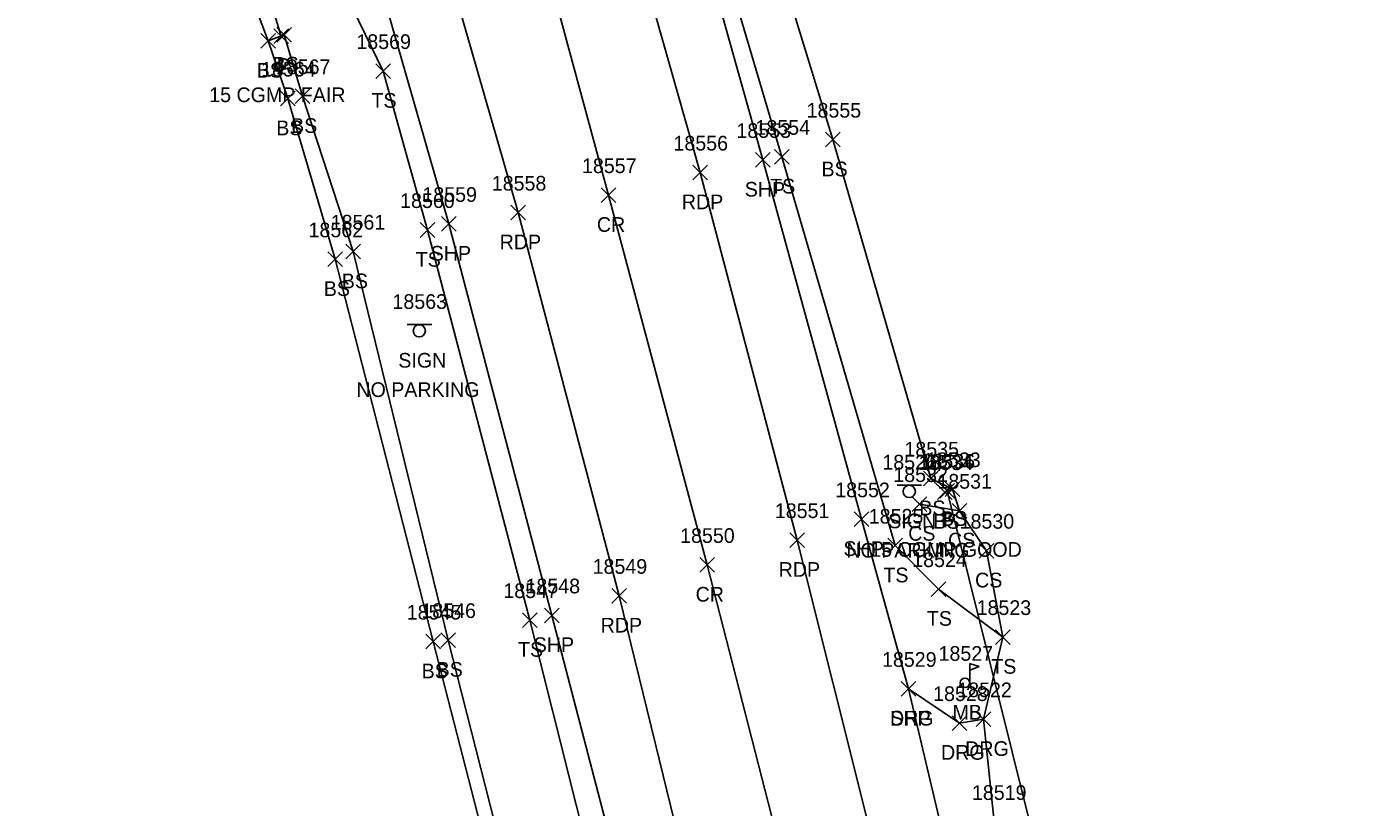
# Model space of a CAD drawing. Extents: x 1439173 to 1457902, y 641926 to 659889.
# Drawn here: x 1445388.9 to 1445570.4, y 659153.2 to 659259.6 of the extents above; entities that cross this region are included whole.
import ezdxf

# ---------------------------------------------------------------- set-up
doc = ezdxf.new("R2010")
doc.units = 0
for name, color, linetype in [('D_A', 7, 'Continuous'), ('D_C', 7, 'Continuous'), ('D_I', 7, 'Continuous'), ('D_TIC', 7, 'Continuous'), ('DCP', 7, 'Continuous'), ('L_A', 7, 'Continuous'), ('L_I', 7, 'Continuous'), ('L_TIC', 7, 'Continuous'), ('LELB', 7, 'Continuous'), ('LMB', 7, 'Continuous'), ('LSOGP', 7, 'Continuous'), ('P_A', 7, 'Continuous'), ('P_I', 7, 'Continuous'), ('P_TIC', 7, 'Continuous'), ('PET', 7, 'Continuous'), ('PRC', 7, 'Continuous'), ('PSP', 7, 'Continuous'), ('R_A', 7, 'Continuous'), ('R_I', 7, 'Continuous'), ('R_TIC', 7, 'Continuous'), ('RDG', 7, 'Continuous'), ('S_A', 7, 'Continuous'), ('S_C', 7, 'Continuous'), ('S_I', 7, 'Continuous'), ('SSGN', 7, 'Continuous')]:
    doc.layers.add(name, color=color, linetype=linetype)

msp = doc.modelspace()

# ---------------------------------------------------------------- linework, layer by layer
at = {"layer": 'D_TIC'}
for points in [[(1445422.55, 659257.32), (1445424.55, 659259.32)], [(1445424.55, 659257.32), (1445422.55, 659259.32)], [(1445513.37, 659195.38), (1445515.37, 659197.38)], [(1445515.37, 659195.38), (1445513.37, 659197.38)]]:
    msp.add_lwpolyline(points, dxfattribs=at)
at = {"layer": 'DCP'}
for points in [[(1445423.55, 659258.32), (1445406.69, 659313.04)], [(1445514.37, 659196.38), (1445529.14, 659137.08)]]:
    msp.add_lwpolyline(points, dxfattribs=at)
at = {"layer": 'L_TIC'}
for points in [[(1445422.95, 659257.48), (1445424.95, 659259.48)], [(1445424.95, 659257.48), (1445422.95, 659259.48)], [(1445420.79, 659256.66), (1445422.79, 659258.66)], [(1445422.79, 659256.66), (1445420.79, 659258.66)], [(1445436.46, 659252.56), (1445438.46, 659254.56)], [(1445438.46, 659252.56), (1445436.46, 659254.56)], [(1445423.45, 659248.81), (1445425.45, 659250.81)], [(1445425.45, 659248.81), (1445423.45, 659250.81)], [(1445425.47, 659249.13), (1445427.47, 659251.13)], [(1445427.47, 659249.13), (1445425.47, 659251.13)], [(1445425.47, 659249.13), (1445427.47, 659251.13)], [(1445427.47, 659249.13), (1445425.47, 659251.13)], [(1445497.78, 659243.21), (1445499.78, 659245.21)], [(1445499.78, 659243.21), (1445497.78, 659245.21)], [(1445490.81, 659240.87), (1445492.81, 659242.87)], [(1445492.81, 659240.87), (1445490.81, 659242.87)], [(1445442.49, 659230.9), (1445444.49, 659232.9)], [(1445444.49, 659230.9), (1445442.49, 659232.9)], [(1445432.38, 659227.96), (1445434.38, 659229.96)], [(1445434.38, 659227.96), (1445432.38, 659229.96)], [(1445429.93, 659226.91), (1445431.93, 659228.91)], [(1445431.93, 659226.91), (1445429.93, 659228.91)], [(1445511.12, 659197.04), (1445513.12, 659199.04)], [(1445513.12, 659197.04), (1445511.12, 659199.04)], [(1445513.03, 659195.2), (1445515.03, 659197.2)], [(1445515.03, 659195.2), (1445513.03, 659197.2)], [(1445514.07, 659195.59), (1445516.07, 659197.59)], [(1445516.07, 659195.59), (1445514.07, 659197.59)], [(1445509.6, 659193.57), (1445511.6, 659195.57)], [(1445511.6, 659193.57), (1445509.6, 659195.57)], [(1445515.04, 659192.66), (1445517.04, 659194.66)], [(1445517.04, 659192.66), (1445515.04, 659194.66)], [(1445506.25, 659187.9), (1445508.25, 659189.9)], [(1445508.25, 659187.9), (1445506.25, 659189.9)], [(1445518.72, 659187.21), (1445520.72, 659189.21)], [(1445520.72, 659187.21), (1445518.72, 659189.21)], [(1445512.18, 659181.98), (1445514.18, 659183.98)], [(1445514.18, 659181.98), (1445512.18, 659183.98)], [(1445456.44, 659177.76), (1445458.44, 659179.76)], [(1445458.44, 659177.76), (1445456.44, 659179.76)], [(1445520.96, 659175.45), (1445522.96, 659177.45)], [(1445522.96, 659175.45), (1445520.96, 659177.45)], [(1445443.27, 659174.83), (1445445.27, 659176.83)], [(1445445.27, 659174.83), (1445443.27, 659176.83)], [(1445445.31, 659175.04), (1445447.31, 659177.04)], [(1445447.31, 659175.04), (1445445.31, 659177.04)]]:
    msp.add_lwpolyline(points, dxfattribs=at)
at = {"layer": 'LELB'}
for points in [[(1445521.96, 659176.45), (1445513.18, 659182.98), (1445507.25, 659188.9), (1445491.81, 659241.87), (1445482.19, 659274.45), (1445466.61, 659330.49), (1445453.12, 659377.5), (1445435.38, 659432.37), (1445423.74, 659467.95), (1445406.93, 659522.8), (1445392.1, 659568.45), (1445393.15, 659577.59), (1445396.9, 659584.59)], [(1445515.07, 659196.59), (1445514.03, 659196.2), (1445512.12, 659198.04), (1445498.78, 659244.21), (1445488.85, 659276.48), (1445474.19, 659332.66), (1445459.51, 659379.03), (1445444.93, 659434.69), (1445433.12, 659470.94), (1445414.98, 659524.93), (1445398.51, 659570.74), (1445400.73, 659576.28), (1445401.61, 659576.68)], [(1445515.01, 658913.3), (1445505.43, 658965.27), (1445495.52, 659015.66), (1445494.71, 659019.18), (1445483.27, 659072.75), (1445470.11, 659128.44), (1445457.44, 659178.76), (1445443.49, 659231.9), (1445437.46, 659253.56), (1445431.68, 659265.46), (1445425.35, 659270.11)], [(1445546.75, 658580.25), (1445555.24, 658585.5), (1445557.05, 658594.74), (1445550.5, 658631.95), (1445543.69, 658681.05), (1445534.78, 658722.8), (1445529.5, 658767.44), (1445519.33, 658815.1), (1445511.95, 658865.76), (1445502.3, 658911.26), (1445493.26, 658963.47), (1445482.28, 659014.01), (1445481.87, 659019.38), (1445465.05, 659071.39), (1445457.15, 659125.87), (1445444.27, 659175.83), (1445430.93, 659227.91), (1445424.45, 659249.81), (1445421.79, 659257.66), (1445423.95, 659258.48), (1445426.47, 659250.13)], [(1445540.24, 658570.06), (1445553.3, 658573.53), (1445560.86, 658579.03), (1445560.38, 658588.83), (1445556.07, 658632.8), (1445546.73, 658681.9), (1445538.76, 658724.16), (1445532.85, 658768.22), (1445523.37, 658815.33), (1445515.94, 658866.25), (1445505.34, 658911.7), (1445496.99, 658963.85), (1445485.27, 659014.07), (1445485.5, 659019.05), (1445472.59, 659070.29), (1445459, 659126.25), (1445446.31, 659176.04), (1445433.38, 659228.96), (1445426.47, 659250.13)], [(1445519.72, 659188.21), (1445516.04, 659193.66), (1445510.6, 659194.57)]]:
    msp.add_lwpolyline(points, dxfattribs=at)
at = {"layer": 'LMB'}
for p, q in [((1445517.42, 659172.82), (1445518.72, 659172.43)), ((1445517.43, 659170.22), (1445517.43, 659172.82)), ((1445517.43, 659171.92), (1445518.71, 659172.42)), ((1445516.77, 659170.21), (1445516.77, 659170.21))]:
    msp.add_line(p, q, dxfattribs=at)
msp.add_circle((1445516.77, 659170.21), 0.656, dxfattribs=at)
at = {"layer": 'LSOGP'}
for points in [[(1445475.15, 658909.05), (1445476.82, 658961.06), (1445466.23, 659010.54), (1445463.83, 659019.39), (1445456.72, 659066.86), (1445457.15, 659125.87), (1445444.27, 659175.83), (1445430.93, 659227.91), (1445424.45, 659249.81), (1445421.79, 659257.66), (1445415.63, 659273.82), (1445407.78, 659299.62), (1445407.21, 659303.51), (1445406.27, 659312.96), (1445394.13, 659360.59), (1445378.96, 659411.89), (1445370.94, 659429.85), (1445362.98, 659443.47), (1445355.06, 659447.06), (1445347.88, 659506.81), (1445331.54, 659560.76), (1445321.46, 659618.93)], [(1445488.86, 659276.48), (1445498.78, 659244.21), (1445512.12, 659198.03), (1445515.07, 659196.59), (1445516.04, 659193.66), (1445519.72, 659188.21), (1445521.96, 659176.44), (1445519.32, 659165.24), (1445520.76, 659151.26), (1445525.75, 659141.33), (1445529.47, 659137.03), (1445532.26, 659128.23), (1445544.73, 659083.26), (1445559.75, 659029.14), (1445566.42, 659006.69), (1445562.99, 659005.62), (1445559.69, 659003.97), (1445557.61, 658995.38), (1445559.07, 658988.24), (1445560.53, 658981.1), (1445561.99, 658973.96), (1445570.41, 658952.9)]]:
    msp.add_lwpolyline(points, dxfattribs=at)
at = {"layer": 'P_TIC'}
for points in [[(1445479.69, 659238.73), (1445481.69, 659240.73)], [(1445481.69, 659238.73), (1445479.69, 659240.73)], [(1445488.22, 659240.45), (1445490.22, 659242.45)], [(1445490.22, 659240.45), (1445488.22, 659242.45)], [(1445467.16, 659235.65), (1445469.16, 659237.65)], [(1445469.16, 659235.65), (1445467.16, 659237.65)], [(1445454.86, 659233.27), (1445456.86, 659235.27)], [(1445456.86, 659233.27), (1445454.86, 659235.27)], [(1445445.41, 659231.73), (1445447.41, 659233.73)], [(1445447.41, 659231.73), (1445445.41, 659233.73)], [(1445501.69, 659191.49), (1445503.69, 659193.49)], [(1445503.69, 659191.49), (1445501.69, 659193.49)], [(1445492.89, 659188.65), (1445494.89, 659190.65)], [(1445494.89, 659188.65), (1445492.89, 659190.65)], [(1445480.62, 659185.27), (1445482.62, 659187.27)], [(1445482.62, 659185.27), (1445480.62, 659187.27)], [(1445468.62, 659181.06), (1445470.62, 659183.06)], [(1445470.62, 659181.06), (1445468.62, 659183.06)], [(1445459.46, 659178.4), (1445461.46, 659180.4)], [(1445461.46, 659178.4), (1445459.46, 659180.4)], [(1445508.07, 659168.39), (1445510.07, 659170.39)], [(1445510.07, 659168.39), (1445508.07, 659170.39)]]:
    msp.add_lwpolyline(points, dxfattribs=at)
at = {"layer": 'PET'}
for points in [[(1445551.74, 658918.41), (1445542.33, 658971.3), (1445532.19, 659023.38), (1445520.09, 659079.52), (1445508.55, 659131.29), (1445493.89, 659189.65), (1445480.69, 659239.73), (1445471.53, 659271.91), (1445455.05, 659329.85), (1445441.58, 659373.94), (1445424.96, 659429.2), (1445413.32, 659464.3), (1445395.69, 659519.82), (1445377.33, 659575.42), (1445360, 659629.99), (1445341.21, 659687.08), (1445323.62, 659741.89), (1445305.26, 659797.64), (1445293.95, 659833.63), (1445279.85, 659876.68)], [(1445526.51, 658914.41), (1445517.19, 658967.01), (1445506.93, 659018.47), (1445506.72, 659019.84), (1445494.76, 659075.05), (1445482.15, 659131.07), (1445469.62, 659182.06), (1445455.86, 659234.27), (1445446.67, 659266.21), (1445429.49, 659326.56), (1445417.12, 659367.3), (1445401.45, 659419.51), (1445388.97, 659456.98), (1445371.26, 659513.3), (1445353.6, 659567.13), (1445335.61, 659622.92), (1445317.13, 659679.71), (1445299.72, 659734.3), (1445281.2, 659790.07), (1445269.64, 659826.15), (1445255.5, 659868.56)]]:
    msp.add_lwpolyline(points, dxfattribs=at)
at = {"layer": 'PRC'}
msp.add_lwpolyline([(1445539.62, 658916.36), (1445529.84, 658969.19), (1445519.72, 659020.73), (1445519.89, 659021.87), (1445507.82, 659077.13), (1445495.65, 659131.8), (1445481.62, 659186.27), (1445468.16, 659236.65), (1445459.39, 659269.02), (1445442.32, 659327.7), (1445429.62, 659370.72), (1445413.04, 659423.55), (1445401.04, 659460.65), (1445382.99, 659516.87), (1445365.32, 659571.44), (1445347.59, 659626.58), (1445328.94, 659683.31), (1445311.35, 659737.84), (1445293.22, 659793.72), (1445281.67, 659829.56), (1445267.77, 659872.23)], dxfattribs=at)
at = {"layer": 'PSP'}
for points in [[(1445557.14, 658946.18), (1445552.68, 658972.7), (1445543.02, 659020.22), (1445519.39, 659125.38), (1445515.98, 659140.19), (1445509.07, 659169.39), (1445502.69, 659192.49), (1445489.22, 659241.45), (1445480.2, 659273.69), (1445464.97, 659330.21), (1445449.97, 659376.49), (1445433.04, 659431.53), (1445421.42, 659467.22), (1445403.92, 659522.05), (1445387.17, 659573.79), (1445368.68, 659632.39), (1445350.19, 659690.04), (1445333.1, 659744.63), (1445314.45, 659801.53), (1445303.32, 659837.37), (1445289.28, 659879.6)], [(1445518.27, 658912.76), (1445508.55, 658965.49), (1445498.62, 659016.48), (1445498.17, 659018.26), (1445486.08, 659073.4), (1445473.52, 659129.41), (1445460.46, 659179.4), (1445446.41, 659232.73), (1445437.22, 659264.76), (1445420.66, 659323.49), (1445408.32, 659364.39), (1445391.99, 659415.94), (1445379.38, 659454.25), (1445361.29, 659511.06), (1445343.92, 659563.87), (1445325.99, 659620.6), (1445307.75, 659674.95), (1445289.41, 659731.75), (1445271.68, 659785.21), (1445260.31, 659822.88), (1445246.06, 659865.01)]]:
    msp.add_lwpolyline(points, dxfattribs=at)
at = {"layer": 'R_TIC'}
for points in [[(1445508.07, 659168.39), (1445510.07, 659170.39)], [(1445510.07, 659168.39), (1445508.07, 659170.39)], [(1445518.32, 659164.25), (1445520.32, 659166.25)], [(1445520.32, 659164.25), (1445518.32, 659166.25)], [(1445515.03, 659163.73), (1445517.03, 659165.73)], [(1445517.03, 659163.73), (1445515.03, 659165.73)]]:
    msp.add_lwpolyline(points, dxfattribs=at)
at = {"layer": 'RDG'}
msp.add_lwpolyline([(1445519.32, 659165.25), (1445516.03, 659164.73), (1445509.07, 659169.39)], dxfattribs=at)
at = {"layer": 'SSGN'}
for p, q in [((1445440.74, 659219.01), (1445444.08, 659219.01)), ((1445442.39, 659218.17), (1445442.39, 659218.17)), ((1445507.54, 659197.12), (1445510.87, 659197.12)), ((1445509.19, 659196.29), (1445509.19, 659196.29))]:
    msp.add_line(p, q, dxfattribs=at)
for centre in [(1445442.39, 659218.17), (1445509.19, 659196.29)]:
    msp.add_circle(centre, 0.833, dxfattribs=at)

# ---------------------------------------------------------------- texts
at = {"layer": 'D_A'}
for p in [(1445422.93, 659253.32), (1445513.75, 659191.38)]:
    msp.add_text('P', height=2, dxfattribs=at).set_placement(p)
at = {"layer": 'D_C'}
for s, p in [('15 CGMP FAIR', (1445413.75, 659249.32)), ('15 CGMP GOOD', (1445503.87, 659187.38))]:
    msp.add_text(s, height=2, dxfattribs=at).set_placement(p)
at = {"layer": 'D_I'}
msp.add_text('18536', height=2, dxfattribs=at).set_placement((1445510.72, 659199.38))
at = {"layer": 'L_A'}
for s, p in [('BS', (1445422.39, 659253.48)), ('BS', (1445420.23, 659252.66)), ('TS', (1445435.87, 659248.56)), ('BS', (1445422.89, 659244.81)), ('BS', (1445424.91, 659245.13)), ('BS', (1445424.91, 659245.13)), ('BS', (1445497.22, 659239.21)), ('TS', (1445490.22, 659236.87)), ('TS', (1445441.9, 659226.9)), ('BS', (1445429.37, 659222.91)), ('BS', (1445431.82, 659223.96)), ('BS', (1445510.56, 659193.04)), ('BS', (1445513.51, 659191.59)), ('BS', (1445512.47, 659191.2)), ('CS', (1445509.04, 659189.57)), ('CS', (1445514.48, 659188.66)), ('TS', (1445505.66, 659183.9)), ('CS', (1445518.16, 659183.21)), ('TS', (1445511.59, 659177.98)), ('TS', (1445455.85, 659173.76)), ('BS', (1445442.71, 659170.83)), ('BS', (1445444.75, 659171.04)), ('TS', (1445520.37, 659171.45)), ('MB', (1445515.08, 659165.21))]:
    msp.add_text(s, height=2, dxfattribs=at).set_placement(p)
at = {"layer": 'L_I'}
for s, p in [('18569', (1445433.81, 659256.56)), ('18564', (1445420.82, 659252.81)), ('18567', (1445422.83, 659253.13)), ('18567', (1445422.83, 659253.13)), ('18555', (1445495.19, 659247.21)), ('18554', (1445488.22, 659244.87)), ('18560', (1445439.77, 659234.9)), ('18561', (1445430.31, 659231.96)), ('18562', (1445427.29, 659230.91)), ('18535', (1445508.53, 659201.04)), ('18534', (1445510.44, 659199.2)), ('18533', (1445511.48, 659199.59)), ('18532', (1445507.01, 659197.57)), ('18531', (1445513.02, 659196.66)), ('18525', (1445503.66, 659191.9)), ('18530', (1445516.05, 659191.21)), ('18524', (1445509.59, 659185.98)), ('18547', (1445453.85, 659181.76)), ('18545', (1445440.68, 659178.83)), ('18546', (1445442.67, 659179.04)), ('18523', (1445518.37, 659179.45)), ('18527', (1445513.18, 659173.21))]:
    msp.add_text(s, height=2, dxfattribs=at).set_placement(p)
at = {"layer": 'P_A'}
for s, p in [('SHP', (1445486.76, 659236.45)), ('RDP', (1445478.18, 659234.73)), ('CR', (1445466.6, 659231.65)), ('RDP', (1445453.35, 659229.27)), ('SHP', (1445443.94, 659227.73)), ('SHP', (1445500.22, 659187.49)), ('RDP', (1445491.38, 659184.65)), ('CR', (1445480.06, 659181.27)), ('RDP', (1445467.11, 659177.06)), ('SHP', (1445457.99, 659174.4)), ('SHP', (1445506.6, 659164.39))]:
    msp.add_text(s, height=2, dxfattribs=at).set_placement(p)
at = {"layer": 'P_I'}
for s, p in [('18553', (1445485.63, 659244.45)), ('18556', (1445477.04, 659242.73)), ('18557', (1445464.57, 659239.65)), ('18558', (1445452.27, 659237.27)), ('18559', (1445442.81, 659235.73)), ('18552', (1445499.1, 659195.49)), ('18551', (1445490.86, 659192.65)), ('18550', (1445477.95, 659189.27)), ('18549', (1445466.02, 659185.06)), ('18548', (1445456.87, 659182.4)), ('18529', (1445505.47, 659172.39))]:
    msp.add_text(s, height=2, dxfattribs=at).set_placement(p)
at = {"layer": 'R_A'}
for p in [(1445506.56, 659164.39), (1445513.52, 659159.73), (1445516.81, 659160.25)]:
    msp.add_text('DRG', height=2, dxfattribs=at).set_placement(p)
at = {"layer": 'R_I'}
for s, p in [('18529', (1445505.47, 659172.39)), ('18522', (1445515.73, 659168.25)), ('18528', (1445512.44, 659167.73)), ('18519', (1445517.73, 659154.26))]:
    msp.add_text(s, height=2, dxfattribs=at).set_placement(p)
at = {"layer": 'S_A'}
for p in [(1445439.53, 659213.15), (1445506.32, 659191.27)]:
    msp.add_text('SIGN', height=2, dxfattribs=at).set_placement(p)
at = {"layer": 'S_C'}
for p in [(1445433.81, 659209.15), (1445500.61, 659187.27)]:
    msp.add_text('NO PARKING', height=2, dxfattribs=at).set_placement(p)
at = {"layer": 'S_I'}
for s, p in [('18563', (1445438.73, 659221.15)), ('18526', (1445505.52, 659199.27))]:
    msp.add_text(s, height=2, dxfattribs=at).set_placement(p)

doc.saveas('drawing.dxf')
